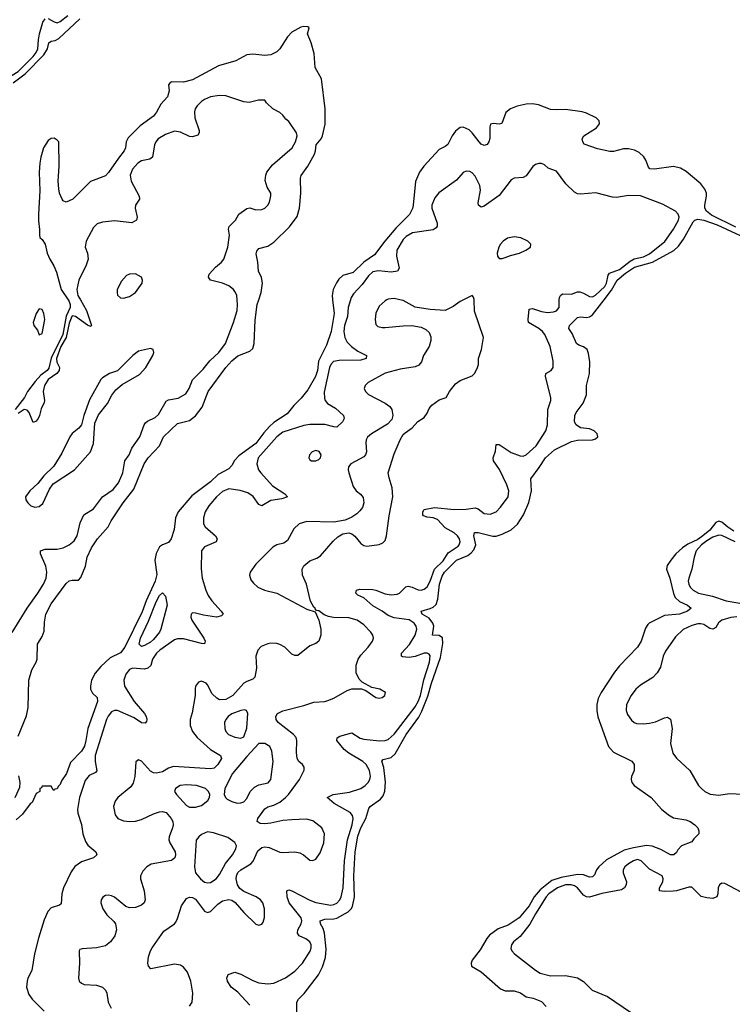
# Model space of a CAD drawing. Header units: inches. Extents: x 1954678 to 2060271, y 904822 to 1016299.
# Tile 299 of 403: x 2001080 to 2005820, y 1005315 to 1011863. Entities that reach past the tile are written whole.
import ezdxf

# ---------------------------------------------------------------- set-up
doc = ezdxf.new("R2010")
doc.units = ezdxf.units.IN
doc.header["$MEASUREMENT"] = 0
doc.layers.add('C0000', color=7, linetype='Continuous')
doc.layers.add('C0001', color=7, linetype='Continuous')

msp = doc.modelspace()

# ---------------------------------------------------------------- linework, layer by layer
at = {"layer": 'C0000', "color": 5}
for points, elevation in [([(2001030, 1007787.2), (2001128.7, 1007950), (2001201, 1008050), (2001237.4, 1008110), (2001255.3, 1008150), (2001260.6, 1008190), (2001254.8, 1008230), (2001217.6, 1008310), (2001218.7, 1008330), (2001250, 1008341.7), (2001330, 1008342.2), (2001370, 1008350.1), (2001410, 1008370.1), (2001441.8, 1008398.2), (2001462.4, 1008430), (2001482.2, 1008517.8), (2001506.4, 1008570), (2001570, 1008610.2), (2001630, 1008689.3), (2001701.1, 1008738.9), (2001736.4, 1008783.6), (2001765, 1008850), (2001779.6, 1008930), (2001807.2, 1008970), (2001826.5, 1009013.5), (2001878.4, 1009090), (2001908.7, 1009170), (2001917.3, 1009182.7), (2001930, 1009194), (2001981.7, 1009218.3), (2002003, 1009237), (2002053.4, 1009326.6), (2002070, 1009334.8), (2002133.1, 1009346.9), (2002184.2, 1009375.8), (2002207.6, 1009410), (2002230, 1009467.2), (2002239.6, 1009480.4), (2002301, 1009539), (2002344.5, 1009595.5), (2002405, 1009650), (2002449.8, 1009710), (2002502.9, 1009850), (2002525.7, 1009930), (2002529, 1009970), (2002526.2, 1010000)], 380), ([(2001401.9, 1010000), (2001408.6, 1009990), (2001416.3, 1009970), (2001415.2, 1009950), (2001388.7, 1009891.3), (2001367.8, 1009770), (2001288.1, 1009611.9), (2001274.6, 1009545.4), (2001263.1, 1009530), (2001220.7, 1009499.3), (2001182.5, 1009457.5), (2001132.3, 1009390), (2001112.5, 1009350), (2001048.8, 1009270)], 360), ([(2003161, 1010000), (2003171.1, 1009910), (2003150.7, 1009789.3), (2003120.4, 1009699.6), (2003067.5, 1009592.5), (2003060.3, 1009530), (2003048.3, 1009490), (2002997.3, 1009402.7), (2002953.1, 1009346.9), (2002902.4, 1009297.6), (2002858, 1009242), (2002770, 1009184.7), (2002741.6, 1009158.4), (2002703.4, 1009116.6), (2002650, 1009045), (2002536.9, 1008963.1), (2002508, 1008932), (2002490, 1008898.5), (2002470, 1008876.5), (2002400.5, 1008839.5), (2002348.5, 1008790), (2002224.2, 1008695.8), (2002134.5, 1008590), (2002117.1, 1008550), (2002107.3, 1008472.7), (2002086.5, 1008410), (2002070, 1008386.4), (2002030, 1008372), (2002010, 1008357.2), (2001986.6, 1008313.4), (2001979.8, 1008270), (2001992.7, 1008172.7), (2001981.4, 1008130), (2001921.6, 1007998.4), (2001893.9, 1007926.1), (2001779.1, 1007690), (2001750, 1007651.9), (2001680.8, 1007619.2), (2001618.6, 1007561.4), (2001581.4, 1007518.6), (2001558, 1007470), (2001550.2, 1007430.2), (2001551.4, 1007411.4), (2001563.9, 1007383.9), (2001594.9, 1007354.9), (2001597, 1007330), (2001532.1, 1007150), (2001520.2, 1007070), (2001510, 1007032.3), (2001490, 1006998.4), (2001417.1, 1006922.9), (2001390.3, 1006850), (2001357.6, 1006802.4), (2001350, 1006777.2), (2001335.6, 1006764.4), (2001330, 1006749.4), (2001314.4, 1006745.6), (2001310, 1006738), (2001302, 1006742), (2001290, 1006766), (2001230, 1006766), (2001224.7, 1006755.3), (2001214, 1006750), (2001214, 1006730), (2001190, 1006718), (2001162, 1006658), (2001150, 1006648.7), (2001099.1, 1006580.9), (2001056.9, 1006543.1)], 360), ([(2001070, 1007098.8), (2001125.9, 1007234.1), (2001136, 1007290), (2001139.6, 1007470), (2001159.7, 1007540.3), (2001189.3, 1007590), (2001196, 1007610), (2001199, 1007710), (2001230, 1007762), (2001243.2, 1007796.8), (2001244.1, 1007855.9), (2001254.5, 1007910), (2001290, 1007979.3), (2001390, 1008113.4), (2001410, 1008130.5), (2001430, 1008136.3), (2001470, 1008136), (2001486.6, 1008153.4), (2001518.4, 1008230), (2001529.7, 1008290), (2001558, 1008350), (2001596.4, 1008410), (2001668.9, 1008491.1), (2001688.6, 1008530), (2001768.4, 1008650), (2001839.4, 1008740.6), (2001908.2, 1008910), (2001933.8, 1008950), (2002009.1, 1009030), (2002035.6, 1009090), (2002130, 1009177.3), (2002210, 1009197.8), (2002250.3, 1009229.7), (2002292.7, 1009287.3), (2002333.2, 1009390), (2002452.1, 1009550), (2002490, 1009593.9), (2002530, 1009628.8), (2002610, 1009658.8), (2002630, 1009676.4), (2002639, 1009710), (2002645.5, 1009865.5), (2002660.2, 1009970), (2002670.3, 1010000)], 360), ([(2001483.6, 1010000), (2001524.2, 1009930), (2001557.4, 1009830), (2001550, 1009823.9), (2001530, 1009830.7), (2001450.4, 1009890.4), (2001430, 1009893.2), (2001427.5, 1009890), (2001410, 1009846.1), (2001388.6, 1009750), (2001354.3, 1009690), (2001324.3, 1009610), (2001325.9, 1009585.9), (2001344.6, 1009550), (2001343, 1009530), (2001327.2, 1009510), (2001269.6, 1009470), (2001244, 1009430), (2001235.4, 1009390), (2001243.9, 1009330), (2001242, 1009318), (2001223.7, 1009276.3), (2001212.5, 1009230), (2001201.7, 1009210), (2001190, 1009194.2), (2001170, 1009183.7), (2001143.4, 1009250), (2001130, 1009266.4), (2001110, 1009271.8), (2001070, 1009243.5)], 380), ([(2003280.1, 1010000), (2003264, 1009950), (2003261.5, 1009890), (2003240.1, 1009830), (2003236.6, 1009790), (2003242.7, 1009750), (2003259.3, 1009719.3), (2003287.8, 1009690), (2003330, 1009658.9), (2003386.7, 1009630), (2003384.7, 1009610), (2003350, 1009598.1), (2003204, 1009596), (2003168.3, 1009590), (2003149.8, 1009570.2), (2003141.5, 1009550), (2003105.4, 1009385.4), (2003107.1, 1009347.1), (2003112.7, 1009330), (2003127.1, 1009310), (2003179.6, 1009279.6), (2003234.2, 1009230), (2003239, 1009210), (2003226.6, 1009190), (2003190, 1009153.8), (2003170, 1009155), (2003110, 1009171.1), (2003010, 1009171.2), (2002970, 1009164), (2002830, 1009120.7), (2002790.6, 1009090), (2002667, 1008950), (2002656.4, 1008910), (2002669.2, 1008870.8), (2002683.1, 1008850), (2002762.3, 1008762.3), (2002844.2, 1008710), (2002861.6, 1008690), (2002823.5, 1008676.5), (2002750, 1008665.6), (2002690, 1008630.7), (2002670, 1008639.3), (2002632.3, 1008692.3), (2002596.5, 1008716.5), (2002546.8, 1008733.2), (2002470, 1008743.7), (2002430, 1008725.6), (2002388.9, 1008691.1), (2002337.7, 1008630), (2002314.6, 1008590), (2002301.6, 1008550), (2002302.7, 1008510), (2002314, 1008490), (2002382, 1008430), (2002393.6, 1008410), (2002385.7, 1008390), (2002310, 1008357.2), (2002289.2, 1008330.8), (2002287.6, 1008212.4), (2002294.4, 1008150), (2002317.4, 1008070), (2002334, 1008034), (2002358.2, 1007998.2), (2002420.3, 1007930), (2002432.4, 1007910), (2002422, 1007898), (2002390, 1007889.9), (2002302.8, 1007902.8), (2002250, 1007916.9), (2002230, 1007918.4), (2002221.6, 1007910), (2002218, 1007890), (2002224.7, 1007870), (2002304.3, 1007750), (2002313.5, 1007730), (2002310, 1007713.2), (2002290, 1007713.8), (2002170, 1007744.8), (2002130, 1007746), (2002110, 1007739.6), (2002011.5, 1007670), (2001990.1, 1007650), (2001963.9, 1007610), (2001951.2, 1007568.8), (2001931.8, 1007550), (2001910, 1007544.5), (2001830, 1007551.1), (2001810, 1007542.4), (2001785.1, 1007510), (2001772, 1007470), (2001776.8, 1007430), (2001840.4, 1007330), (2001910.2, 1007250), (2001922.2, 1007230), (2001926.5, 1007210), (2001924.2, 1007195.8), (2001914.5, 1007185.5), (2001890, 1007187), (2001841, 1007221.1), (2001730, 1007269.9), (2001710, 1007270.3), (2001690, 1007260.4), (2001667.7, 1007232.3), (2001657.2, 1007210), (2001582.6, 1006970), (2001581.1, 1006930), (2001592.1, 1006867.9), (2001583.8, 1006856.2), (2001542.1, 1006837.9), (2001515.6, 1006804.4), (2001477.1, 1006690), (2001464.1, 1006610), (2001466.3, 1006586.3), (2001490.5, 1006510.5), (2001499.8, 1006450), (2001518.5, 1006398.5), (2001533.7, 1006373.7), (2001586, 1006330), (2001594, 1006310), (2001570.4, 1006290), (2001490, 1006263.7), (2001447.6, 1006232.4), (2001423, 1006197), (2001371.3, 1006090), (2001361.1, 1006050), (2001355.6, 1005984.4), (2001344.4, 1005975.6), (2001290, 1005956.7), (2001266.9, 1005933.1), (2001241.9, 1005878.1), (2001204.9, 1005755.1), (2001177.3, 1005650), (2001159.6, 1005540.3), (2001135, 1005490), (2001130.1, 1005470), (2001125.8, 1005430), (2001140.4, 1005380.4), (2001162.7, 1005350), (2001242, 1005270)], 380), ([(2003521.8, 1010000), (2003510, 1009994.6), (2003470, 1009958), (2003450, 1009912), (2003444.1, 1009870), (2003450, 1009837.1), (2003463.3, 1009823.3), (2003490, 1009815.3), (2003510, 1009815.3), (2003630, 1009827.6), (2003688.5, 1009828.5), (2003750, 1009818), (2003782.4, 1009802.4), (2003803.1, 1009783.1), (2003815.1, 1009755.1), (2003815.6, 1009730), (2003804.5, 1009690), (2003766.4, 1009630), (2003752.5, 1009587.5), (2003734.9, 1009565.1), (2003710, 1009555), (2003610, 1009539.9), (2003510, 1009512.7), (2003399, 1009450), (2003376.9, 1009430), (2003371.6, 1009410), (2003379.6, 1009390), (2003399.5, 1009370), (2003510, 1009313.5), (2003542.2, 1009290), (2003555.3, 1009270), (2003561.7, 1009230), (2003554.5, 1009205.5), (2003526.9, 1009173.2), (2003419.3, 1009110), (2003393.5, 1009086.5), (2003384.8, 1009070), (2003381.9, 1009050), (2003386.6, 1008990), (2003380.9, 1008970), (2003370, 1008955.6), (2003282, 1008910), (2003267.2, 1008890), (2003264.9, 1008870), (2003269, 1008850), (2003298.3, 1008758.3), (2003319, 1008730), (2003347.9, 1008707.9), (2003364.9, 1008684.9), (2003369.4, 1008650), (2003359.7, 1008620.3), (2003343.4, 1008596.6), (2003321.9, 1008578.1), (2003290, 1008555.9), (2003245.5, 1008534.5), (2003170, 1008521.9), (2002990, 1008526.4), (2002939.6, 1008510), (2002902.9, 1008477.1), (2002861.2, 1008398.8), (2002837.7, 1008382.3), (2002789.5, 1008370.5), (2002764, 1008356), (2002650, 1008241.7), (2002612.7, 1008190), (2002608.9, 1008170), (2002618.4, 1008138.4), (2002635.2, 1008115.2), (2002664.9, 1008090), (2002708, 1008070), (2002790, 1008049.4), (2002990, 1007943.7), (2003044.5, 1007924.5), (2003070.3, 1007870.3), (2003083.2, 1007810), (2003082.5, 1007770), (2003068.9, 1007731.1), (2003050, 1007714.4), (2003010, 1007699), (2002930, 1007635.8), (2002910, 1007634.5), (2002890, 1007644.8), (2002843.1, 1007690), (2002810, 1007709), (2002790, 1007714.9), (2002750, 1007717), (2002730, 1007713.3), (2002686.2, 1007693.8), (2002664.2, 1007670), (2002651.1, 1007630), (2002655, 1007550), (2002644.7, 1007490), (2002630, 1007477), (2002590, 1007462.7), (2002571.3, 1007450), (2002496.8, 1007370), (2002450, 1007342.8), (2002410, 1007341.1), (2002391, 1007351), (2002360.4, 1007380.4), (2002330, 1007440.5), (2002320.5, 1007450), (2002290, 1007464), (2002270, 1007456.9), (2002250.3, 1007430), (2002246.1, 1007413.9), (2002248.2, 1007368.2), (2002226.2, 1007253.8), (2002213.5, 1007210), (2002214.7, 1007170), (2002230.2, 1007130), (2002261.1, 1007090), (2002350, 1007010.1), (2002416.5, 1006970), (2002421.7, 1006950), (2002398.1, 1006910), (2002373.6, 1006886.4), (2002350, 1006881.5), (2002103, 1006897), (2002070, 1006886.8), (2002030, 1006862.4), (2001990, 1006852.5), (2001970, 1006854.4), (2001950, 1006865.2), (2001890, 1006932.8), (2001870, 1006942), (2001852.4, 1006927.6), (2001846.7, 1006830), (2001834.7, 1006785.3), (2001818.5, 1006761.5), (2001733.2, 1006690), (2001714.3, 1006665.7), (2001704.7, 1006630), (2001715.7, 1006575.7), (2001732.1, 1006552.1), (2001770, 1006535.1), (2001810, 1006530.1), (2001850, 1006532.6), (2001890, 1006544.6), (2001970, 1006582.4), (2002010, 1006596.4), (2002030, 1006598.4), (2002053.7, 1006590), (2002087.6, 1006550), (2002097.7, 1006530), (2002100.4, 1006510), (2002096.4, 1006490), (2002073.4, 1006430), (2002072.8, 1006410), (2002078.8, 1006390), (2002113.4, 1006330), (2002116.8, 1006310), (2002111, 1006289), (2002090, 1006272.7), (2001953.4, 1006246.6), (2001925.2, 1006230), (2001898.2, 1006201.8), (2001884.2, 1006170), (2001883, 1006150), (2001908.1, 1006070), (2001914.3, 1006010), (2001907.2, 1005990), (2001890, 1005975.5), (2001850, 1005959.9), (2001810, 1005956.9), (2001785.6, 1005965.6), (2001710, 1006028.9), (2001690, 1006037.8), (2001670, 1006042.2), (2001650, 1006039.3), (2001632, 1006028), (2001621.3, 1006010), (2001620.2, 1005990), (2001632.4, 1005950), (2001660.2, 1005910), (2001706, 1005866), (2001716.8, 1005850), (2001723.1, 1005810), (2001711.8, 1005770), (2001683.7, 1005730), (2001650, 1005705.3), (2001590, 1005690.4), (2001494.9, 1005685.1), (2001480.9, 1005679.1), (2001474.9, 1005670), (2001477.8, 1005590), (2001470.2, 1005490.2), (2001474.9, 1005470), (2001490, 1005454.9), (2001507.9, 1005447.9), (2001590, 1005443.5), (2001631.3, 1005430), (2001650.1, 1005410.1), (2001659, 1005390), (2001668, 1005330), (2001687.4, 1005290)], 420), ([(2002210, 1005302.4), (2002228.2, 1005330), (2002232.2, 1005390), (2002217.7, 1005470), (2002195, 1005530), (2002170, 1005562.8), (2002150, 1005574.7), (2002110, 1005582.8), (2001951.8, 1005551.8), (2001937.1, 1005570), (2001933.1, 1005590), (2001937.4, 1005630), (2001949.9, 1005670.1), (2001961, 1005690), (2002038.9, 1005801.1), (2002108.7, 1005850), (2002118.2, 1005861.8), (2002130, 1005885.3), (2002155.4, 1005970), (2002190, 1006018.6), (2002210, 1006028.1), (2002230, 1006025.6), (2002250, 1006013.5), (2002310, 1005934.9), (2002330, 1005926), (2002350, 1005933.6), (2002398, 1005982), (2002430, 1006003.8), (2002470, 1006012.4), (2002490, 1006007.7), (2002512.8, 1005992.8), (2002570, 1005925.5), (2002650, 1005848.9), (2002670, 1005841.1), (2002677, 1005843), (2002690, 1005848.4), (2002698.6, 1005861.4), (2002707.7, 1005892.3), (2002709, 1005950), (2002697.3, 1005990), (2002681.8, 1006010), (2002653.3, 1006030), (2002570, 1006066.3), (2002545.3, 1006085.3), (2002529.5, 1006109.5), (2002519.7, 1006150), (2002521, 1006170), (2002530, 1006191.4), (2002550, 1006210.1), (2002617.3, 1006250), (2002632.1, 1006267.9), (2002663.3, 1006336.7), (2002690, 1006358.1), (2002710, 1006363.2), (2002738.8, 1006358.8), (2002810, 1006326.8), (2002830, 1006323.9), (2002910, 1006328.6), (2002942.9, 1006322.9), (2002968.8, 1006308.8), (2003010, 1006274.7), (2003030, 1006271.4), (2003050, 1006280.9), (2003077.9, 1006322.1), (2003103, 1006390), (2003107.2, 1006450), (2003089.8, 1006490), (2003030, 1006534.7), (2002986.9, 1006546.9), (2002890, 1006542.8), (2002830, 1006537.3), (2002750, 1006519), (2002710, 1006515.2), (2002678.8, 1006518.8), (2002659.7, 1006530), (2002664.2, 1006550), (2002710, 1006614.4), (2002730.5, 1006629.5), (2002770, 1006640.4), (2002810, 1006660.6), (2002849.1, 1006690), (2002867.8, 1006710), (2002941.3, 1006810), (2002972.7, 1006872.7), (2002973, 1006893), (2002960.5, 1006910), (2002936.1, 1006930), (2002925.9, 1006950), (2002921.3, 1006990), (2002924.2, 1007070), (2002918, 1007090), (2002902.2, 1007110), (2002799.4, 1007190), (2002785.2, 1007210), (2002783.2, 1007230), (2002795.1, 1007250), (2002830, 1007266.6), (2002970, 1007302), (2003035.6, 1007324.4), (2003110, 1007329.5), (2003130, 1007335.1), (2003170, 1007351.6), (2003257.4, 1007402.6), (2003290, 1007414), (2003353.7, 1007413.7), (2003381.7, 1007401.7), (2003450, 1007354.9), (2003470, 1007350.5), (2003490, 1007355.5), (2003509.3, 1007370), (2003514, 1007390), (2003475.3, 1007410), (2003422.3, 1007422.2), (2003357.4, 1007457.4), (2003337.9, 1007477.9), (2003319.2, 1007519.2), (2003318.7, 1007570), (2003332.2, 1007610), (2003350, 1007638), (2003398.6, 1007690), (2003427.2, 1007730), (2003433, 1007750), (2003428.9, 1007770), (2003416.5, 1007790), (2003370, 1007839.8), (2003325.1, 1007870), (2003270, 1007885.8), (2003167.7, 1007887.7), (2003133.4, 1007893.4), (2003106.1, 1007906.1), (2003070, 1007931.8), (2003055.1, 1007935.1), (2003044.7, 1007944.7), (2003045.2, 1007950), (2003036.3, 1007956.3), (2003015.4, 1007995.4), (2002988.7, 1008110), (2002962, 1008170), (2002958.5, 1008210), (2002969, 1008231), (2003010, 1008264.9), (2003057.4, 1008282.6), (2003081.7, 1008298.3), (2003164.5, 1008395.5), (2003196, 1008424), (2003230, 1008444.6), (2003270, 1008451), (2003290, 1008444.6), (2003310, 1008428.3), (2003350, 1008379.6), (2003370, 1008365.8), (2003390, 1008362.8), (2003470, 1008373.8), (2003495.5, 1008384.5), (2003510, 1008399.1), (2003520.4, 1008430), (2003537.1, 1008562.9), (2003562.7, 1008690), (2003557.2, 1008750), (2003536.6, 1008816.6), (2003531.2, 1008850), (2003570, 1008975.3), (2003610, 1009068.5), (2003630, 1009103.8), (2003643.3, 1009116.7), (2003691.1, 1009148.9), (2003728, 1009192), (2003770, 1009218.8), (2003790, 1009246), (2003802.8, 1009277.2), (2003821.3, 1009298.7), (2003870, 1009334.4), (2003917.2, 1009350), (2003939.5, 1009390), (2003978.9, 1009441.1), (2004010, 1009464.2), (2004090, 1009494.9), (2004107.2, 1009512.8), (2004126.3, 1009550), (2004132.1, 1009570), (2004132.4, 1009610), (2004151, 1009670), (2004165.6, 1009750), (2004104.9, 1009924.9), (2004103.3, 1010000)], 420), ([(2002611.8, 1005310), (2002530, 1005397), (2002485.7, 1005430), (2002462.7, 1005470), (2002458, 1005490), (2002465.7, 1005514.3), (2002510, 1005528.7), (2002550, 1005515.5), (2002630, 1005474.2), (2002670, 1005459), (2002730, 1005452.2), (2002770, 1005455.7), (2002848.4, 1005491.6), (2002910, 1005535), (2002961.4, 1005590), (2003012.3, 1005667.7), (2003019.5, 1005690), (2003019.8, 1005710), (2003010.7, 1005730), (2002983.5, 1005750), (2002939.2, 1005770), (2002927.5, 1005787.5), (2002929.4, 1005810), (2002952, 1005850), (2002956.2, 1005870), (2002951.7, 1005890), (2002872.9, 1005990), (2002858.4, 1006030), (2002856.3, 1006070), (2002870, 1006075.7), (2002890, 1006070.6), (2003010, 1006007.8), (2003050, 1005991.5), (2003150, 1005975.3), (2003170, 1005978.5), (2003190, 1005988.7), (2003208.4, 1006010), (2003217.9, 1006030), (2003230.7, 1006089.3), (2003240.2, 1006270), (2003259.9, 1006410), (2003292.1, 1006510), (2003297.5, 1006550), (2003293.4, 1006570), (2003277.9, 1006590), (2003171.3, 1006650), (2003124.4, 1006690), (2003164.5, 1006710), (2003274.1, 1006725.9), (2003348.4, 1006751.6), (2003377.4, 1006770), (2003397.8, 1006790), (2003409.2, 1006810), (2003413.6, 1006830), (2003407.8, 1006870), (2003384.3, 1006910), (2003361.4, 1006930), (2003270, 1006985.2), (2003239.3, 1007010), (2003189.8, 1007070), (2003192.2, 1007087.8), (2003210, 1007098), (2003290, 1007119.7), (2003345.7, 1007085.7), (2003370, 1007078.7), (2003473.4, 1007066.6), (2003510, 1007069.5), (2003530, 1007077.2), (2003570, 1007111.3), (2003710, 1007293.7), (2003730, 1007328.4), (2003745.6, 1007370), (2003767.4, 1007472.6), (2003806.4, 1007590), (2003810, 1007633.6), (2003803.4, 1007643.4), (2003790, 1007651.1), (2003770, 1007650.8), (2003710, 1007629), (2003670, 1007622), (2003626.7, 1007626.7), (2003619.7, 1007630), (2003618.8, 1007638.8), (2003618.6, 1007650), (2003671.8, 1007708.2), (2003711.4, 1007770), (2003721.6, 1007810), (2003717.4, 1007830), (2003703, 1007850), (2003670, 1007872.4), (2003570, 1007884.7), (2003530, 1007899.9), (2003490.9, 1007930.9), (2003430, 1007964.4), (2003370, 1008017.5), (2003330, 1008036), (2003316.8, 1008050), (2003321, 1008070), (2003343.2, 1008076.8), (2003430, 1008073.3), (2003450, 1008070.1), (2003510, 1008045.7), (2003550, 1008037.6), (2003590, 1008042.9), (2003606, 1008050), (2003649, 1008091), (2003664.7, 1008095.3), (2003690, 1008090.1), (2003730, 1008070.9), (2003750, 1008069.4), (2003770, 1008076), (2003790, 1008092.1), (2003810, 1008129.1), (2003838.7, 1008210), (2003896, 1008264), (2003930, 1008318.3), (2003997.3, 1008362.7), (2004004.1, 1008370), (2004009.9, 1008390), (2004005.4, 1008410), (2003991.5, 1008431.5), (2003969.9, 1008450), (2003910, 1008484.9), (2003858.4, 1008538.4), (2003830, 1008551), (2003790, 1008554.7), (2003764.9, 1008564.9), (2003760.7, 1008570), (2003760.8, 1008590), (2003770, 1008605.3), (2003839.9, 1008620.1), (2003970, 1008605.1), (2004050, 1008607.3), (2004110, 1008617.2), (2004130, 1008609.4), (2004170, 1008579.3), (2004210, 1008575), (2004249, 1008591), (2004278.5, 1008621.5), (2004328.6, 1008690), (2004333, 1008730), (2004321.4, 1008770), (2004271.5, 1008871.5), (2004230.7, 1008930), (2004229.2, 1008950), (2004245.1, 1008994.9), (2004250, 1009038.8), (2004270, 1009038.9), (2004350, 1008985.8), (2004410, 1008961.8), (2004430, 1008960.6), (2004450, 1008969.4), (2004514.4, 1009030), (2004578.7, 1009130), (2004590.6, 1009169.4), (2004593.3, 1009270), (2004612.7, 1009330), (2004614.1, 1009350), (2004576.8, 1009490), (2004580.5, 1009510), (2004615.6, 1009530), (2004627.8, 1009550), (2004628, 1009592), (2004608.9, 1009690), (2004573, 1009770), (2004557.7, 1009790), (2004533.6, 1009810), (2004464.6, 1009850), (2004461.3, 1009870), (2004470, 1009938), (2004490, 1009942.6), (2004550, 1009921.9), (2004590, 1009916.6), (2004630, 1009920.1), (2004650, 1009926.8), (2004667.9, 1009950), (2004669.5, 1010000)], 380), ([(2002923.7, 1005250), (2002924.5, 1005330), (2002934.5, 1005350), (2002972.9, 1005387.1), (2003068.1, 1005511.9), (2003095, 1005565), (2003113.9, 1005626.1), (2003118.5, 1005681.5), (2003108.1, 1005788.1), (2003098.4, 1005818.4), (2003080.5, 1005850), (2003078.4, 1005870), (2003110, 1005881), (2003170, 1005882.9), (2003190, 1005887.9), (2003264.5, 1005930), (2003285, 1005950), (2003294.1, 1005965.9), (2003306.1, 1006030), (2003303.1, 1006170), (2003312.1, 1006330), (2003330, 1006433.4), (2003350, 1006488), (2003382, 1006550), (2003403.3, 1006616.7), (2003411.8, 1006630), (2003480.9, 1006679.1), (2003497.5, 1006702.5), (2003508, 1006732), (2003513.2, 1006793.2), (2003501.2, 1006890), (2003488.5, 1006931.5), (2003496.6, 1006943.4), (2003550, 1006956.6), (2003577.9, 1006982.1), (2003650, 1007108.8), (2003735.5, 1007224.5), (2003755.9, 1007264.1), (2003795.4, 1007364.5), (2003818.5, 1007450), (2003878.6, 1007621.4), (2003894.7, 1007714.7), (2003892.1, 1007752.1), (2003870, 1007768), (2003826.3, 1007770), (2003834.5, 1007830), (2003828.6, 1007850), (2003802.9, 1007882.9), (2003757.6, 1007910), (2003749.5, 1007930), (2003810, 1007946.7), (2003830, 1007956.3), (2003850, 1007974.7), (2003861.8, 1008010), (2003873.1, 1008110), (2003890, 1008163.2), (2003905.7, 1008190), (2003985.6, 1008270), (2004060, 1008300), (2004083.3, 1008316.7), (2004101.9, 1008338.1), (2004114.3, 1008370), (2004101.5, 1008430), (2004106.3, 1008453.7), (2004130, 1008453.6), (2004227.7, 1008427.7), (2004250, 1008428.1), (2004290, 1008441), (2004348.8, 1008470), (2004390.7, 1008509.3), (2004432.3, 1008570), (2004466.8, 1008653.2), (2004484.5, 1008730), (2004479.7, 1008810), (2004535.5, 1008884.5), (2004577.3, 1008950), (2004638.2, 1009001.8), (2004750, 1009057.8), (2004790, 1009067.3), (2004889.7, 1009070.3), (2004910, 1009076.3), (2004926, 1009090), (2004920.9, 1009110), (2004900.9, 1009130), (2004870, 1009142), (2004809.3, 1009150), (2004780.5, 1009170), (2004771.3, 1009190), (2004773, 1009230), (2004781.3, 1009250), (2004828, 1009312), (2004850.7, 1009369.3), (2004849.8, 1009430), (2004869.8, 1009510), (2004871.7, 1009588.3), (2004863.9, 1009643.9), (2004854.2, 1009670), (2004830, 1009688.7), (2004799.1, 1009699.1), (2004783.5, 1009710), (2004755.8, 1009775.8), (2004732.9, 1009810), (2004736.8, 1009830), (2004790, 1009883.6), (2004810, 1009886.2), (2004850, 1009881.7), (2004870, 1009887.1), (2004890, 1009901), (2004966.8, 1010000)], 360), ([(2004031.7, 1010000), (2004010, 1009989.3), (2003964.4, 1009955.6), (2003910, 1009929.7), (2003810, 1009936.5), (2003710, 1009952.3), (2003630, 1009994.7), (2003609, 1010000)], 420), ([(2005830, 1008461.9), (2005790, 1008487.4), (2005750, 1008521.2), (2005730, 1008528.3), (2005710, 1008518.9), (2005671.1, 1008468.9), (2005624.1, 1008430), (2005590, 1008405.9), (2005524, 1008376), (2005488.9, 1008350), (2005444.3, 1008310), (2005410.2, 1008270), (2005387.3, 1008232.7), (2005383.5, 1008210), (2005405.1, 1008150), (2005428.2, 1008048.2), (2005441.2, 1008021.2), (2005470, 1007993.9), (2005521.6, 1007970), (2005546.4, 1007950), (2005521.1, 1007930), (2005470, 1007909.4), (2005370, 1007901.6), (2005266.3, 1007850), (2005258, 1007842), (2005242.7, 1007817.3), (2005213.8, 1007730), (2005190.2, 1007690), (2005070, 1007565.6), (2005036.3, 1007523.7), (2004947.5, 1007390), (2004927.8, 1007350), (2004918.4, 1007310), (2004918.7, 1007270), (2004926.2, 1007226.2), (2004996.2, 1007030), (2005030, 1006991.5), (2005151.3, 1006931.3), (2005166.4, 1006910), (2005168.4, 1006870), (2005150.3, 1006830), (2005147.6, 1006810), (2005152.9, 1006790), (2005167.4, 1006770), (2005280.9, 1006690), (2005350, 1006612.7), (2005395.1, 1006575.1), (2005430, 1006556.4), (2005510, 1006543), (2005541, 1006530), (2005571.3, 1006510), (2005591.3, 1006490), (2005598, 1006470), (2005598, 1006450), (2005564, 1006416), (2005550, 1006395.3), (2005482, 1006370), (2005456.9, 1006343.1), (2005450, 1006324), (2005431.3, 1006310), (2005409.4, 1006310), (2005345.4, 1006345.4), (2005287.1, 1006367.1), (2005250, 1006372.5), (2005163.6, 1006356.4), (2005099.9, 1006340.1), (2004982.9, 1006277.1), (2004931.3, 1006230), (2004916.6, 1006210), (2004902.7, 1006177.3), (2004890, 1006163.1), (2004870, 1006159.8), (2004830, 1006175.6), (2004790, 1006179.4), (2004680.8, 1006159.2), (2004620.8, 1006139.2), (2004542.3, 1006077.7), (2004502.4, 1006030), (2004468.6, 1005970), (2004402.6, 1005890), (2004330, 1005842), (2004262, 1005818), (2004204.4, 1005775.6), (2004186.3, 1005753.7), (2004142.3, 1005677.7), (2004090.5, 1005610), (2004084, 1005590), (2004084.7, 1005570), (2004150, 1005530.4), (2004278, 1005418), (2004310, 1005405.8), (2004370, 1005405.8), (2004410.8, 1005390.8), (2004450, 1005364.9), (2004495.1, 1005355.1), (2004550, 1005334), (2004581.3, 1005301.3)], 360), ([(2005839.1, 1008390), (2005750, 1008433), (2005730, 1008434.9), (2005690, 1008421.6), (2005650, 1008398.2), (2005614.9, 1008370), (2005580.1, 1008330), (2005565.9, 1008290), (2005551.3, 1008208.7), (2005530.1, 1008149.9), (2005526.2, 1008130), (2005530, 1008108.8), (2005540.2, 1008090), (2005558.9, 1008070), (2005594.6, 1008050), (2005689.1, 1008029.1), (2005779, 1007999), (2005870, 1007983.3)], 380), ([(2005850, 1007892.9), (2005810, 1007887.8), (2005750.3, 1007870), (2005727.8, 1007852.2), (2005710, 1007822), (2005690, 1007809.1), (2005670, 1007815.2), (2005630, 1007841.3), (2005610, 1007845.7), (2005590, 1007844.9), (2005550, 1007834), (2005493.2, 1007806.8), (2005441.4, 1007758.6), (2005375.3, 1007664.7), (2005359.7, 1007630), (2005342.3, 1007557.7), (2005320.2, 1007519.8), (2005291, 1007489), (2005210, 1007437.2), (2005177.4, 1007410), (2005146.5, 1007370), (2005117.4, 1007310), (2005113.7, 1007270), (2005123.4, 1007243.4), (2005150, 1007204.9), (2005167.3, 1007190), (2005183.8, 1007183.8), (2005230, 1007179.6), (2005270, 1007184.7), (2005310, 1007194.4), (2005370, 1007220.2), (2005390, 1007224.2), (2005410, 1007210.5), (2005420.6, 1007150), (2005409.1, 1007049.1), (2005425.7, 1006985.7), (2005450, 1006952.7), (2005538, 1006870), (2005596.4, 1006770), (2005614.4, 1006750), (2005638, 1006730), (2005673.9, 1006713.9), (2005730, 1006705.7), (2005801.7, 1006718.3), (2005890, 1006713.7)], 380), ([(2001049, 1006690), (2001080.4, 1006759.6), (2001082, 1006790), (2001074, 1006834)], 360), ([(2005950, 1006024.4), (2005770, 1006119.7), (2005750, 1006122), (2005734, 1006110), (2005727, 1006090), (2005724.9, 1006050), (2005717.1, 1006030), (2005690, 1006019.1), (2005650, 1006022.8), (2005613.2, 1006033.2), (2005550, 1006094.7), (2005530, 1006095.4), (2005450, 1006070.7), (2005427.9, 1006067.9), (2005366.2, 1006066.2), (2005335.3, 1006070), (2005336.2, 1006090), (2005358.3, 1006130), (2005361.3, 1006150), (2005353.6, 1006170), (2005270, 1006213), (2005214.7, 1006270), (2005190, 1006277.4), (2005163.8, 1006270), (2005130.4, 1006250), (2005105.3, 1006230), (2005094, 1006210), (2005094.9, 1006190), (2005116, 1006130), (2005114.6, 1006110), (2005103.7, 1006090), (2005083, 1006077), (2004951.9, 1006051.9), (2004870, 1006027.7), (2004850, 1006029.3), (2004830, 1006041), (2004790.6, 1006090), (2004770, 1006104), (2004749.2, 1006109.2), (2004710, 1006109.9), (2004657.5, 1006090), (2004600.1, 1006050), (2004580.9, 1006030), (2004510, 1005917.9), (2004472.3, 1005847.7), (2004410, 1005767.2), (2004365.7, 1005730), (2004350.3, 1005710), (2004347, 1005687), (2004353.4, 1005670), (2004371.7, 1005650), (2004510, 1005542.2), (2004542.8, 1005522.8), (2004610, 1005505.2), (2004710, 1005507.2), (2004790, 1005491.6), (2004830, 1005466.3), (2004888.9, 1005408.9), (2004990, 1005367.5), (2005142.5, 1005262.5)], 380)]:
    msp.add_lwpolyline(points, dxfattribs=dict(at, elevation=elevation))
for points, elevation in [([(2001210, 1009940.9), (2001190, 1009909.2), (2001170.3, 1009850), (2001173.4, 1009830), (2001197.6, 1009797.6), (2001210, 1009767.2), (2001230, 1009776.3), (2001247.4, 1009870), (2001240.9, 1009910), (2001230, 1009935.6)], 360), ([(2001950, 1009676.2), (2001870, 1009658.5), (2001833.1, 1009630), (2001730, 1009527), (2001678, 1009510), (2001630, 1009480.7), (2001620.4, 1009470), (2001544.1, 1009335.9), (2001506.2, 1009230), (2001491, 1009169), (2001473.6, 1009146.4), (2001430, 1009112.1), (2001412.3, 1009090), (2001359.4, 1008980.6), (2001306.4, 1008893.6), (2001240.4, 1008830), (2001201.3, 1008778.7), (2001146.8, 1008730), (2001118.8, 1008690), (2001120.7, 1008670), (2001133, 1008650), (2001154, 1008630), (2001180.9, 1008620.9), (2001210, 1008625.7), (2001234.6, 1008645.4), (2001278.6, 1008741.4), (2001302.4, 1008777.6), (2001443.5, 1008870), (2001550.8, 1008990), (2001570, 1009044.7), (2001579.3, 1009180.7), (2001604.6, 1009235.4), (2001663.9, 1009310), (2001692.9, 1009367.1), (2001718.8, 1009401.2), (2001762.4, 1009437.6), (2001875.7, 1009504.3), (2001919.7, 1009550), (2001964.7, 1009630), (2001971.6, 1009650), (2001968.7, 1009670)], 420), ([(2003050, 1008997.3), (2003026, 1008990), (2003007, 1008970), (2003002.4, 1008950), (2003010, 1008937.3), (2003021, 1008930), (2003050, 1008929.1), (2003070, 1008938.4), (2003081.6, 1008950), (2003084.2, 1008970), (2003071.6, 1008991.6)], 420), ([(2001890, 1007695.1), (2001875.1, 1007710), (2001884.2, 1007750), (2001936.9, 1007863.1), (2001988.6, 1007991.4), (2002010, 1008033.8), (2002030, 1008051.3), (2002050, 1008030.3), (2002061.3, 1007970), (2002018.2, 1007810), (2002009.1, 1007790), (2001970, 1007740.7), (2001950, 1007723.4), (2001910, 1007701.3)], 360), ([(2002574.2, 1007274.1), (2002550, 1007269.7), (2002490, 1007247.2), (2002467.2, 1007230), (2002450.3, 1007210), (2002441.7, 1007190), (2002444, 1007150), (2002451.8, 1007130), (2002468.7, 1007110), (2002510, 1007091.7), (2002550, 1007084.9), (2002570, 1007094.8), (2002590, 1007152), (2002596.9, 1007250), (2002589.6, 1007269.6)], 440), ([(2002710, 1007049.7), (2002670, 1007049.7), (2002590, 1006964), (2002494.9, 1006850), (2002443.8, 1006750), (2002440.5, 1006710), (2002448.2, 1006690), (2002460.5, 1006680.5), (2002490, 1006663.6), (2002526.5, 1006653.5), (2002550, 1006654.3), (2002570, 1006661.7), (2002590, 1006684.4), (2002611.9, 1006730), (2002640.7, 1006759.3), (2002670, 1006774.9), (2002731.6, 1006788.4), (2002751.1, 1006810), (2002765.1, 1006930), (2002757.7, 1006997.7), (2002744.2, 1007030)], 440), ([(2002190, 1006775.8), (2002146.8, 1006770), (2002116.3, 1006750), (2002110.4, 1006730), (2002122, 1006710), (2002190, 1006636.5), (2002210, 1006627), (2002250, 1006626.4), (2002290, 1006638.4), (2002331.8, 1006670), (2002342, 1006690), (2002343.7, 1006710), (2002336, 1006730), (2002315.1, 1006750), (2002255.3, 1006770)], 440), ([(2002330, 1006462), (2002290, 1006445.6), (2002270.5, 1006430), (2002253.8, 1006406.2), (2002241.7, 1006230), (2002250.4, 1006190), (2002281.6, 1006150), (2002310, 1006128), (2002330, 1006123.6), (2002350, 1006126), (2002386.6, 1006150), (2002410, 1006179.5), (2002448.9, 1006251.1), (2002496.2, 1006310), (2002517.6, 1006350), (2002521, 1006370), (2002511.3, 1006391.3), (2002464.1, 1006424.1), (2002370, 1006456.8)], 440)]:
    msp.add_lwpolyline(points, close=True, dxfattribs=dict(at, elevation=elevation))
at = {"layer": 'C0001', "color": 5}
for points, elevation in [([(2000630, 1011912.7), (2000661.2, 1011841.2), (2000680.4, 1011810), (2000723, 1011770), (2000870, 1011662.5), (2000883.9, 1011643.9), (2000913.6, 1011570), (2000944.7, 1011510), (2000970, 1011483.8), (2000990, 1011480.1), (2001030, 1011494.1), (2001070, 1011519.7), (2001170, 1011619.4), (2001190, 1011645), (2001201.2, 1011670), (2001204.2, 1011730), (2001212.1, 1011770), (2001234.2, 1011845.8), (2001249.1, 1011870)], 380), ([(2001036.7, 1011443.3), (2001116.8, 1011503.2), (2001241.3, 1011630), (2001264.7, 1011670), (2001274, 1011710), (2001290, 1011719.3), (2001315.5, 1011724.5), (2001340.9, 1011739.1), (2001479.6, 1011870)], 360), ([(2001270, 1011872.2), (2001310, 1011848.7), (2001330, 1011842.3), (2001350, 1011850.7), (2001399.9, 1011890)], 380), ([(2002670.3, 1010000), (2002687.1, 1010050), (2002696.1, 1010110), (2002689, 1010149), (2002667.3, 1010190), (2002664, 1010250), (2002653, 1010307), (2002656.4, 1010323.6), (2002670, 1010341.3), (2002730, 1010356.1), (2002770, 1010382.7), (2002874.7, 1010485.3), (2002925.6, 1010554.4), (2002941.8, 1010610), (2002950.6, 1010710), (2002948.7, 1010810), (2002952.7, 1010827.3), (2002997.4, 1010890), (2003040.3, 1010970), (2003047.5, 1010990), (2003051, 1011030), (2003086, 1011070), (2003095, 1011090), (2003111.7, 1011168.3), (2003111, 1011270), (2003086.4, 1011470), (2003045.3, 1011545.3), (2003038, 1011638), (2003018, 1011710), (2002995.3, 1011770), (2003006, 1011810), (2002996.4, 1011816.4), (2002970, 1011819), (2002950, 1011812.7), (2002890, 1011779.6), (2002862, 1011750), (2002811.4, 1011668.6), (2002790.7, 1011649.3), (2002750.4, 1011630), (2002710, 1011624.5), (2002630, 1011633.1), (2002590.2, 1011629.8), (2002517.3, 1011590), (2002403.3, 1011556.7), (2002230, 1011464), (2002170, 1011447.9), (2002090.5, 1011449.5), (2002078.5, 1011441.5), (2002070.7, 1011430), (2002074.6, 1011390), (2002062.6, 1011350), (2002019.3, 1011300.7), (2001990, 1011248), (2001970, 1011221.5), (2001882, 1011158), (2001801.8, 1011078.2), (2001789.2, 1011050), (2001784.2, 1011010), (2001774.5, 1010990), (2001736.6, 1010943.4), (2001670, 1010847.3), (2001650, 1010825.1), (2001550, 1010787.3), (2001432.4, 1010670), (2001390, 1010649.6), (2001370, 1010659.3), (2001362, 1010670), (2001344.7, 1010710), (2001339.1, 1010739.1), (2001335.6, 1010790), (2001342, 1010890), (2001340.9, 1011050), (2001330, 1011062.7), (2001310, 1011074.5), (2001290, 1011073.6), (2001270, 1011060.7), (2001239.3, 1011010), (2001220.2, 1010950), (2001213, 1010910), (2001210.1, 1010850), (2001214.9, 1010725.1), (2001204, 1010570), (2001204.6, 1010524.6), (2001212.4, 1010467.6), (2001210.7, 1010430.7), (2001214.8, 1010414.8), (2001230, 1010401), (2001250, 1010370.8), (2001262.6, 1010310), (2001279.6, 1010270), (2001306.8, 1010226.8), (2001323.7, 1010183.7), (2001355.1, 1010070), (2001401.9, 1010000)], 360), ([(2002526.2, 1010000), (2002523.5, 1010030), (2002516.4, 1010050), (2002501.7, 1010070), (2002470, 1010092.9), (2002430, 1010111.4), (2002349.5, 1010130), (2002335.6, 1010150), (2002339.7, 1010170), (2002382.1, 1010217.9), (2002422.6, 1010250), (2002437.3, 1010270), (2002464.8, 1010350), (2002476.4, 1010430), (2002468.7, 1010470), (2002472.6, 1010487.4), (2002516.4, 1010530), (2002536.9, 1010570), (2002590, 1010607.6), (2002610, 1010612.9), (2002650, 1010599.5), (2002690, 1010600.9), (2002710, 1010609), (2002730.9, 1010630), (2002741, 1010650), (2002751.2, 1010691.2), (2002749.5, 1010710), (2002725.1, 1010750), (2002713.2, 1010793.2), (2002716.2, 1010830), (2002724.6, 1010850), (2002760.9, 1010899.1), (2002891.8, 1011010), (2002915.5, 1011050), (2002926.2, 1011090), (2002922, 1011110), (2002870, 1011186.6), (2002850, 1011202), (2002830, 1011229.3), (2002810, 1011246.6), (2002764, 1011270), (2002722, 1011310), (2002710, 1011328), (2002668.9, 1011328.9), (2002607.3, 1011312.7), (2002570, 1011318), (2002450, 1011356.8), (2002410, 1011359.3), (2002350, 1011349.8), (2002310, 1011332.5), (2002290, 1011318.2), (2002261.5, 1011290), (2002248.1, 1011270), (2002242.2, 1011250), (2002244.7, 1011210), (2002274.4, 1011125.6), (2002273.4, 1011110), (2002263.8, 1011096.2), (2002230, 1011083.6), (2002210, 1011086), (2002150, 1011115.3), (2002110, 1011122), (2002050, 1011099.8), (2002000.2, 1011070), (2001984.7, 1011050), (2001977.2, 1011030), (2001962.3, 1010950), (2001944.6, 1010935.4), (2001890, 1010923.5), (2001866.3, 1010910), (2001830.2, 1010870), (2001814.7, 1010830), (2001821.1, 1010790), (2001875.3, 1010690), (2001876.4, 1010670), (2001850.3, 1010629.7), (2001848.9, 1010610), (2001860.2, 1010550), (2001856.5, 1010530), (2001826.6, 1010513.4), (2001710, 1010525.3), (2001630, 1010516), (2001594.4, 1010505.6), (2001570, 1010482), (2001523.1, 1010390), (2001515.3, 1010350), (2001530.2, 1010310.2), (2001535.4, 1010270), (2001522.9, 1010230), (2001472.3, 1010130), (2001459.6, 1010070), (2001466.2, 1010030), (2001483.6, 1010000)], 380), ([(2005842.9, 1010482.9), (2005682.8, 1010562.8), (2005649.6, 1010589.6), (2005637.2, 1010610), (2005637, 1010630), (2005649.1, 1010690), (2005648.2, 1010710), (2005636.9, 1010736.9), (2005610, 1010770.8), (2005513.2, 1010853.2), (2005476, 1010876), (2005430, 1010887.4), (2005302, 1010870), (2005272.3, 1010872.3), (2005262.7, 1010882.7), (2005245.3, 1010930), (2005231.5, 1010951.5), (2005200.2, 1010980.2), (2005170, 1010995.8), (2005130, 1011004.1), (2005095.7, 1011004.3), (2005030, 1010987.3), (2005005.8, 1010985.8), (2004924.5, 1011004.5), (2004835.3, 1011035.3), (2004825.1, 1011050), (2004821.6, 1011070), (2004831.8, 1011090), (2004916.5, 1011143.5), (2004936.9, 1011170), (2004933.7, 1011190), (2004915.4, 1011210), (2004850, 1011241.6), (2004820.9, 1011250), (2004710, 1011266.5), (2004650, 1011263.2), (2004610, 1011266.4), (2004530, 1011297.7), (2004490, 1011304.5), (2004450, 1011301.4), (2004390, 1011288.8), (2004344.4, 1011270), (2004313.4, 1011246.6), (2004286.1, 1011173.9), (2004270, 1011168.3), (2004230, 1011173.7), (2004212.2, 1011167.8), (2004206.5, 1011150), (2004206.2, 1011073.8), (2004201.3, 1011050), (2004190, 1011033), (2004170, 1011027.4), (2004150, 1011036.4), (2004136.4, 1011050), (2004090, 1011109.8), (2004068.7, 1011130), (2004030, 1011148.4), (2004010, 1011146.3), (2004000, 1011140), (2003978.9, 1011121.1), (2003956.5, 1011090), (2003927.3, 1011032.7), (2003910, 1011019.1), (2003870, 1011001), (2003768.8, 1010890), (2003740.4, 1010850), (2003713.8, 1010786.2), (2003698.3, 1010630), (2003692.8, 1010607.2), (2003672.9, 1010567.1), (2003582.3, 1010477.7), (2003508.8, 1010391.2), (2003439.7, 1010300.3), (2003368.4, 1010250), (2003297.7, 1010182.3), (2003230, 1010161.8), (2003203.2, 1010136.8), (2003186.5, 1010113.5), (2003166, 1010070), (2003157.6, 1010030), (2003161, 1010000)], 360), ([(2004669.5, 1010000), (2004670, 1010015.5), (2004677.3, 1010030), (2004690, 1010039.7), (2004750, 1010038.3), (2004790, 1010053.4), (2004806.8, 1010053.2), (2004830, 1010045.1), (2004870, 1010021.7), (2004890, 1010020.7), (2004910, 1010030.7), (2004971.7, 1010090), (2004983.7, 1010110), (2004994.9, 1010165.1), (2005003.1, 1010176.9), (2005070, 1010201.8), (2005141.8, 1010258.2), (2005167.2, 1010272.8), (2005230, 1010286.9), (2005270, 1010305.3), (2005371.2, 1010388.8), (2005428.2, 1010470), (2005463.4, 1010530), (2005466.7, 1010550), (2005459.6, 1010570), (2005441.6, 1010590), (2005355.9, 1010635.9), (2005210, 1010692.8), (2005130, 1010694.8), (2005050, 1010680.2), (2005023.2, 1010683.2), (2004911.8, 1010711.8), (2004810, 1010703), (2004790, 1010706), (2004770, 1010716.2), (2004712.2, 1010772.2), (2004650, 1010856), (2004595.2, 1010875.2), (2004570, 1010897.4), (2004550, 1010906.3), (2004532.3, 1010907.7), (2004510, 1010899.6), (2004493.8, 1010886.2), (2004450, 1010824.7), (2004430, 1010814.3), (2004370, 1010808.3), (2004350, 1010798.9), (2004270, 1010693.5), (2004170, 1010622.4), (2004150, 1010615.4), (2004131.5, 1010630), (2004130, 1010646), (2004144.9, 1010730), (2004141.3, 1010761.3), (2004110, 1010823.6), (2004090, 1010844.7), (2004074, 1010854), (2004050, 1010855), (2004030, 1010846.2), (2003984.5, 1010795.5), (2003868.3, 1010711.7), (2003841.2, 1010678.8), (2003821.3, 1010630), (2003820.4, 1010610), (2003857.7, 1010510), (2003856.9, 1010490), (2003850, 1010478.2), (2003830, 1010466.6), (2003693.6, 1010446.4), (2003650, 1010422.4), (2003630, 1010401.8), (2003588.5, 1010330), (2003587.2, 1010290), (2003604.5, 1010210), (2003593.2, 1010190), (2003550, 1010184.8), (2003466, 1010194), (2003430, 1010187.5), (2003399.4, 1010160.6), (2003357.9, 1010102.1), (2003300.6, 1010039.4), (2003285, 1010015), (2003280.1, 1010000)], 380), ([(2004966.8, 1010000), (2005016.2, 1010063.8), (2005053.5, 1010130), (2005110, 1010178), (2005170, 1010218.2), (2005290, 1010250.7), (2005432.1, 1010327.9), (2005462.2, 1010357.8), (2005496, 1010404), (2005560.9, 1010519.1), (2005570.3, 1010529.7), (2005590, 1010536.8), (2005630.8, 1010530.8), (2005718.5, 1010498.5), (2005996.9, 1010370)], 360), ([(2003609, 1010000), (2003570, 1010009.8), (2003530, 1010003.7), (2003521.8, 1010000)], 420), ([(2004103.3, 1010000), (2004103.2, 1010003.2), (2004098.6, 1010018.6), (2004090, 1010028.7), (2004031.7, 1010000)], 420)]:
    msp.add_lwpolyline(points, dxfattribs=dict(at, elevation=elevation))
at = {"layer": 'C0001', "color": 5, "elevation": 420}
for points in [[(2004370, 1010418.9), (2004323.8, 1010410), (2004294.9, 1010390), (2004279, 1010370), (2004267.7, 1010350), (2004257, 1010310), (2004258, 1010290), (2004270, 1010274), (2004290, 1010274.4), (2004310, 1010282.6), (2004344.1, 1010295.9), (2004403.7, 1010310), (2004446.6, 1010330), (2004478, 1010350), (2004479.3, 1010370), (2004459.3, 1010390), (2004413.1, 1010413.1)], [(2001850, 1010172.7), (2001810, 1010171.9), (2001790, 1010162.6), (2001756, 1010124), (2001729.3, 1010070), (2001727.2, 1010050), (2001731.3, 1010031.3), (2001750, 1010013.1), (2001770, 1010011.3), (2001810, 1010021.8), (2001850.4, 1010049.6), (2001893.8, 1010110), (2001897.3, 1010130), (2001889.6, 1010150)]]:
    msp.add_lwpolyline(points, close=True, dxfattribs=at)

doc.saveas('drawing.dxf')
